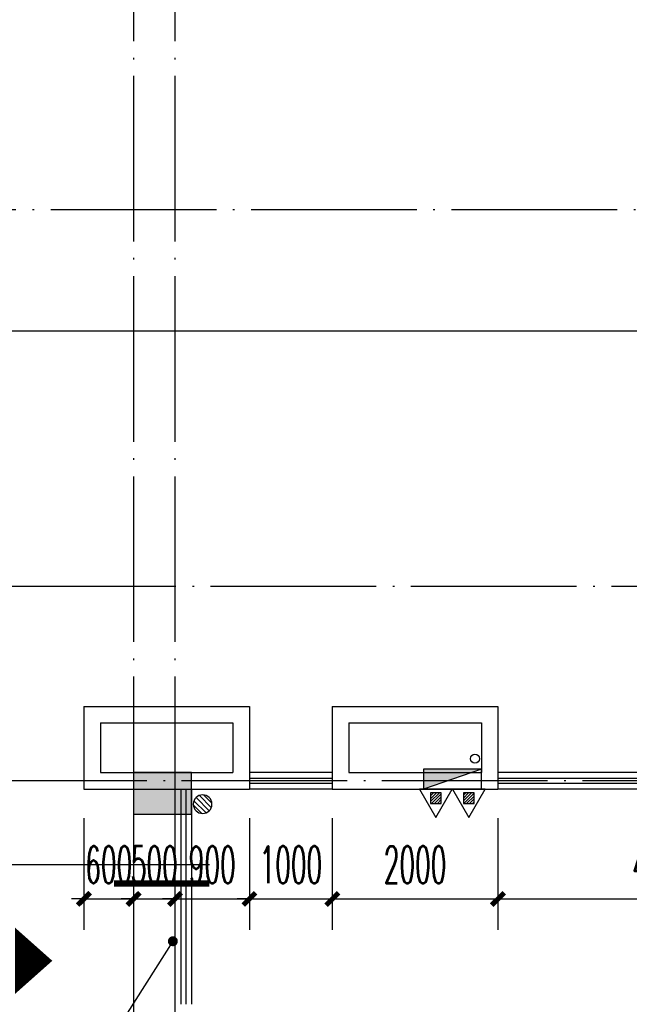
# Model space of a CAD drawing. Extents: x 1779708 to 7299578, y -1121471 to 88434.
# Tile 352 of 656: x 4700142 to 4707504, y -1050643 to -1038743. Entities that reach past the tile are written whole.
import ezdxf

# ---------------------------------------------------------------- set-up
doc = ezdxf.new("R2010")
doc.units = 0
doc.header["$LTSCALE"] = 1000
doc.header["$MEASUREMENT"] = 0
doc.linetypes.add('DOTE', pattern=[2.42, 2, -0.2, 0.02, -0.2])
doc.layers.get('0').update_dxf_attribs({"linetype": 'CONTINUOUS'})
doc.layers.get('Defpoints').update_dxf_attribs({"linetype": 'CONTINUOUS'})
for name, color, linetype in [('DIM_IDEN', 3, 'CONTINUOUS'), ('DIM_LEAD', 3, 'CONTINUOUS'), ('DIM_污水', 3, 'CONTINUOUS'), ('DOTE', 1, 'DOTE'), ('EQUIP_地漏', 7, 'CONTINUOUS'), ('EQUIP_灭火器', 7, 'CONTINUOUS'), ('GGSignatureLayer', 7, 'CONTINUOUS'), ('PUB_DIM', 3, 'CONTINUOUS'), ('WALL', 255, 'CONTINUOUS'), ('修改', 6, 'CONTINUOUS'), ('墙柱', 2, 'CONTINUOUS'), ('栏杆', 6, 'CONTINUOUS')]:
    doc.layers.add(name, color=color, linetype=linetype)
doc.styles.add('_TCH_DIM_T3', font='SIMPLEX.shx', dxfattribs={"width": 0.494118, "bigfont": 'GBCBIG.shx'})
doc.dimstyles.new('_TCH_ARCH&&150', dxfattribs={"dimtxt": 446.25, "dimasz": 150, "dimexe": 375, "dimexo": 450, "dimgap": 189.375, "dimtad": 1, "dimdec": 0, "dimzin": 0, "dimdsep": 46, "dimtxsty": '_TCH_DIM_T3', "dimblk": 'ARCHTICK', "dimcen": 0.09, "dimdle": 225, "dimclrt": 7, "dimazin": 2, "dimtfac": 1, "dimtdec": 0, "dimtix": 1, "dimtmove": 2, "dimatfit": 3, "dimfxl": 250, "dimtolj": 1, "dimtzin": 0, "dimarcsym": 0})

# ---------------------------------------------------------------- blocks, each defined once
blk = doc.blocks.new('A$C159220C3')
at = {"layer": 'DOTE'}
for p, q in [((9200, 149200), (9200, 7200)), ((9700, 149200), (9700, 7200)), ((34400, 29000), (7200, 29000)), ((36330, 24450), (7200, 24450)), ((86800, 22100), (7200, 22100))]:
    blk.add_line(p, q, dxfattribs=at)
blk = doc.blocks.new('A$C606A0922')
at = {"layer": '墙柱'}
h = blk.add_hatch(color=256, dxfattribs=at)
h.paths.add_polyline_path([(24950, 87000), (25450, 87000), (25450, 87500), (24950, 87500)])
h.paths.add_polyline_path([(66900, 125200), (67500, 125200), (67500, 124600), (66900, 124600)])
h.paths.add_polyline_path([(16600, 125200), (17100, 125200), (17100, 124700), (16600, 124700)])
h.paths.add_polyline_path([(27130, 122900), (27130, 122600), (26430, 122600), (26430, 122900)])
h.paths.add_polyline_path([(54500, 138000), (55000, 138000), (55000, 137500), (54500, 137500)])
h.paths.add_polyline_path([(16600, 87000), (17100, 87000), (17100, 87500), (16600, 87500)])
h.paths.add_polyline_path([(42000, 96300), (42500, 96300), (42500, 96800), (42000, 96800)])
h.paths.add_polyline_path([(58500, 105100), (59000, 105100), (59000, 105600), (58500, 105600)])
h.paths.add_polyline_path([(13000, 93250), (13500, 93250), (13500, 93750), (13000, 93750)])
h.paths.add_polyline_path([(66700, 100900), (67200, 100900), (67200, 101400), (66700, 101400)])
h.paths.add_polyline_path([(20700, 118600), (21200, 118600), (21200, 118100), (20700, 118100)])
h.paths.add_polyline_path([(20700, 112000), (21200, 112000), (21200, 111500), (20700, 111500)])
h.paths.add_polyline_path([(13000, 106150), (13500, 106150), (13500, 105650), (13000, 105650)])
h.paths.add_polyline_path([(20700, 99800), (21200, 99800), (21200, 100300), (20700, 100300)])
h.paths.add_polyline_path([(13000, 87000), (13500, 87000), (13500, 87500), (13000, 87500)])
h.paths.add_polyline_path([(74900, 125200), (75600, 125200), (75600, 124600), (74900, 124600)])
h.paths.add_polyline_path([(54900, 113500), (54400, 113500), (54400, 113000), (54900, 113000)])
h.paths.add_polyline_path([(74900, 96300), (75600, 96300), (75600, 96800), (74900, 96800)])
h.paths.add_polyline_path([(500, 93250), (1000, 93250), (1000, 93750), (500, 93750)])
h.paths.add_polyline_path([(500, 106150), (1000, 106150), (1000, 105650), (500, 105650)])
h.paths.add_polyline_path([(8400, 125200), (8900, 125200), (8900, 124700), (8400, 124700)])
h.paths.add_polyline_path([(66900, 113600), (67500, 113600), (67500, 113000), (66900, 113000)])
h.paths.add_polyline_path([(74900, 113000), (75600, 113000), (75600, 113600), (74900, 113600)])
h.paths.add_polyline_path([(58500, 113000), (59100, 113000), (59100, 113600), (58500, 113600)])
h.paths.add_polyline_path([(66700, 105100), (67200, 105100), (67200, 105600), (66700, 105600)])
h.paths.add_polyline_path([(54400, 105100), (54900, 105100), (54900, 105600), (54400, 105600)])
h.paths.add_polyline_path([(50150, 125200), (50650, 125200), (50650, 124700), (50150, 124700)])
h.paths.add_polyline_path([(46200, 87000), (46700, 87000), (46700, 87500), (46200, 87500)])
h.paths.add_polyline_path([(42500, 99800), (42000, 99800), (42000, 100300), (42500, 100300)])
h.paths.add_polyline_path([(42500, 87000), (42000, 87000), (42000, 87500), (42500, 87500)])
h.paths.add_polyline_path([(24900, 99800), (25400, 99800), (25400, 100300), (24900, 100300)])
h.paths.add_polyline_path([(20700, 106150), (21200, 106150), (21200, 105650), (20700, 105650)])
h.paths.add_polyline_path([(13000, 100300), (13500, 100300), (13500, 99800), (13000, 99800)])
h.paths.add_polyline_path([(16600, 112000), (17100, 112000), (17100, 111500), (16600, 111500)])
h.paths.add_polyline_path([(8200, 112000), (8700, 112000), (8700, 111500), (8200, 111500)])
h.paths.add_polyline_path([(500, 112000), (1000, 112000), (1000, 111500), (500, 111500)])
h.paths.add_polyline_path([(16600, 118600), (17100, 118600), (17100, 118100), (16600, 118100)])
h.paths.add_polyline_path([(8400, 118700), (8900, 118700), (8900, 118100), (8400, 118100)])
h.paths.add_polyline_path([(74900, 99500), (75600, 99500), (75600, 100000), (74900, 100000)])
h.paths.add_polyline_path([(75100, 87000), (75600, 87000), (75600, 87500), (75100, 87500)])
h.paths.add_polyline_path([(66900, 96200), (67500, 96200), (67500, 96800), (66900, 96800)])
h.paths.add_polyline_path([(66950, 87000), (67450, 87000), (67450, 87500), (66950, 87500)])
h.paths.add_polyline_path([(58500, 96200), (59100, 96200), (59100, 96800), (58500, 96800)])
h.paths.add_polyline_path([(58550, 87000), (59050, 87000), (59050, 87500), (58550, 87500)])
h.paths.add_polyline_path([(50150, 99800), (50650, 99800), (50650, 100300), (50150, 100300)])
h.paths.add_polyline_path([(50150, 96300), (50650, 96300), (50650, 96800), (50150, 96800)])
h.paths.add_polyline_path([(50150, 87000), (50650, 87000), (50650, 87500), (50150, 87500)])
h.paths.add_polyline_path([(33100, 99800), (33600, 99800), (33600, 100300), (33100, 100300)])
h.paths.add_polyline_path([(33100, 96300), (33600, 96300), (33600, 96800), (33100, 96800)])
h.paths.add_polyline_path([(24900, 96300), (25400, 96300), (25400, 96800), (24900, 96800)])
h.paths.add_polyline_path([(500, 99800), (1000, 99800), (1000, 100300), (500, 100300)])
h.paths.add_polyline_path([(16600, 96300), (17100, 96300), (17100, 96800), (16600, 96800)])
h.paths.add_polyline_path([(33100, 87000), (33600, 87000), (33600, 87500), (33100, 87500)])
h.paths.add_polyline_path([(500, 87000), (1000, 87000), (1000, 87500), (500, 87500)])
h.paths.add_polyline_path([(74900, 128700), (75600, 128700), (75600, 128200), (74900, 128200)])
h.paths.add_polyline_path([(74900, 138000), (75600, 138000), (75600, 137500), (74900, 137500)])
h.paths.add_polyline_path([(66950, 128700), (67450, 128700), (67450, 128200), (66950, 128200)])
h.paths.add_polyline_path([(66950, 138000), (67450, 138000), (67450, 137500), (66950, 137500)])
h.paths.add_polyline_path([(58500, 125200), (59100, 125200), (59100, 124600), (58500, 124600)])
h.paths.add_polyline_path([(58550, 128700), (59050, 128700), (59050, 128200), (58550, 128200)])
h.paths.add_polyline_path([(58550, 138000), (59050, 138000), (59050, 137500), (58550, 137500)])
h.paths.add_polyline_path([(50150, 128700), (50650, 128700), (50650, 128200), (50150, 128200)])
h.paths.add_polyline_path([(50150, 138000), (50650, 138000), (50650, 137500), (50150, 137500)])
h.paths.add_polyline_path([(42000, 125200), (42500, 125200), (42500, 124700), (42000, 124700)])
h.paths.add_polyline_path([(42000, 128700), (42500, 128700), (42500, 128200), (42000, 128200)])
h.paths.add_polyline_path([(33100, 125200), (33600, 125200), (33600, 124700), (33100, 124700)])
h.paths.add_polyline_path([(25060, 125200), (25660, 125200), (25660, 124800), (25060, 124800)])
h.paths.add_polyline_path([(33100, 128700), (33600, 128700), (33600, 128200), (33100, 128200)])
h.paths.add_polyline_path([(24950, 128700), (25450, 128700), (25450, 128200), (24950, 128200)])
h.paths.add_polyline_path([(0, 125500), (700, 125500), (700, 125000), (0, 125000)])
h.paths.add_polyline_path([(0, 128700), (700, 128700), (700, 128200), (0, 128200)])
h.paths.add_polyline_path([(8150, 128700), (8650, 128700), (8650, 128200), (8150, 128200)])
h.paths.add_polyline_path([(16550, 128700), (17050, 128700), (17050, 128200), (16550, 128200)])
h.paths.add_polyline_path([(42000, 138000), (42500, 138000), (42500, 137500), (42000, 137500)])
h.paths.add_polyline_path([(33100, 138000), (33600, 138000), (33600, 137500), (33100, 137500)])
h.paths.add_polyline_path([(24950, 138000), (25450, 138000), (25450, 137500), (24950, 137500)])
h.paths.add_polyline_path([(16550, 138000), (17050, 138000), (17050, 137500), (16550, 137500)])
h.paths.add_polyline_path([(8150, 138000), (8650, 138000), (8650, 137500), (8150, 137500)])
h.paths.add_polyline_path([(0, 138000), (500, 138000), (500, 137500), (0, 137500)])
h.paths.add_polyline_path([(24950, 51000), (25450, 51000), (25450, 50500), (24950, 50500)])
h.paths.add_polyline_path([(66900, 12800), (67500, 12800), (67500, 13400), (66900, 13400)])
h.paths.add_polyline_path([(16600, 12800), (17100, 12800), (17100, 13300), (16600, 13300)])
h.paths.add_polyline_path([(27130, 15100), (27130, 15400), (26430, 15400), (26430, 15100)])
h.paths.add_polyline_path([(54500, 0), (55000, 0), (55000, 500), (54500, 500)])
h.paths.add_polyline_path([(16600, 51000), (17100, 51000), (17100, 50500), (16600, 50500)])
h.paths.add_polyline_path([(42000, 41700), (42500, 41700), (42500, 41200), (42000, 41200)])
h.paths.add_polyline_path([(58500, 32900), (59000, 32900), (59000, 32400), (58500, 32400)])
h.paths.add_polyline_path([(13000, 44750), (13500, 44750), (13500, 44250), (13000, 44250)])
h.paths.add_polyline_path([(66700, 37100), (67200, 37100), (67200, 36600), (66700, 36600)])
h.paths.add_polyline_path([(20700, 19400), (21200, 19400), (21200, 19900), (20700, 19900)])
h.paths.add_polyline_path([(20700, 26000), (21200, 26000), (21200, 26500), (20700, 26500)])
h.paths.add_polyline_path([(13000, 31850), (13500, 31850), (13500, 32350), (13000, 32350)])
h.paths.add_polyline_path([(20700, 38200), (21200, 38200), (21200, 37700), (20700, 37700)])
h.paths.add_polyline_path([(13000, 51000), (13500, 51000), (13500, 50500), (13000, 50500)])
h.paths.add_polyline_path([(74900, 12800), (75600, 12800), (75600, 13400), (74900, 13400)])
h.paths.add_polyline_path([(54900, 24500), (54400, 24500), (54400, 25000), (54900, 25000)])
h.paths.add_polyline_path([(74900, 41700), (75600, 41700), (75600, 41200), (74900, 41200)])
h.paths.add_polyline_path([(500, 44750), (1000, 44750), (1000, 44250), (500, 44250)])
h.paths.add_polyline_path([(500, 31850), (1000, 31850), (1000, 32350), (500, 32350)])
h.paths.add_polyline_path([(8400, 12800), (8900, 12800), (8900, 13300), (8400, 13300)])
h.paths.add_polyline_path([(66900, 24400), (67500, 24400), (67500, 25000), (66900, 25000)])
h.paths.add_polyline_path([(74900, 25000), (75600, 25000), (75600, 24400), (74900, 24400)])
h.paths.add_polyline_path([(58500, 25000), (59100, 25000), (59100, 24400), (58500, 24400)])
h.paths.add_polyline_path([(66700, 32900), (67200, 32900), (67200, 32400), (66700, 32400)])
h.paths.add_polyline_path([(54400, 32900), (54900, 32900), (54900, 32400), (54400, 32400)])
h.paths.add_polyline_path([(50150, 12800), (50650, 12800), (50650, 13300), (50150, 13300)])
h.paths.add_polyline_path([(46200, 51000), (46700, 51000), (46700, 50500), (46200, 50500)])
h.paths.add_polyline_path([(42500, 38200), (42000, 38200), (42000, 37700), (42500, 37700)])
h.paths.add_polyline_path([(42500, 51000), (42000, 51000), (42000, 50500), (42500, 50500)])
h.paths.add_polyline_path([(24900, 38200), (25400, 38200), (25400, 37700), (24900, 37700)])
h.paths.add_polyline_path([(20700, 31850), (21200, 31850), (21200, 32350), (20700, 32350)])
h.paths.add_polyline_path([(13000, 37700), (13500, 37700), (13500, 38200), (13000, 38200)])
h.paths.add_polyline_path([(16600, 26000), (17100, 26000), (17100, 26500), (16600, 26500)])
h.paths.add_polyline_path([(8200, 26000), (8700, 26000), (8700, 26500), (8200, 26500)])
h.paths.add_polyline_path([(500, 26000), (1000, 26000), (1000, 26500), (500, 26500)])
h.paths.add_polyline_path([(16600, 19400), (17100, 19400), (17100, 19900), (16600, 19900)])
h.paths.add_polyline_path([(8400, 19300), (8900, 19300), (8900, 19900), (8400, 19900)])
h.paths.add_polyline_path([(74900, 38500), (75600, 38500), (75600, 38000), (74900, 38000)])
h.paths.add_polyline_path([(75100, 51000), (75600, 51000), (75600, 50500), (75100, 50500)])
h.paths.add_polyline_path([(66900, 41800), (67500, 41800), (67500, 41200), (66900, 41200)])
h.paths.add_polyline_path([(66950, 51000), (67450, 51000), (67450, 50500), (66950, 50500)])
h.paths.add_polyline_path([(58500, 41800), (59100, 41800), (59100, 41200), (58500, 41200)])
h.paths.add_polyline_path([(58550, 51000), (59050, 51000), (59050, 50500), (58550, 50500)])
h.paths.add_polyline_path([(50150, 38200), (50650, 38200), (50650, 37700), (50150, 37700)])
h.paths.add_polyline_path([(50150, 41700), (50650, 41700), (50650, 41200), (50150, 41200)])
h.paths.add_polyline_path([(50150, 51000), (50650, 51000), (50650, 50500), (50150, 50500)])
h.paths.add_polyline_path([(33100, 38200), (33600, 38200), (33600, 37700), (33100, 37700)])
h.paths.add_polyline_path([(33100, 41700), (33600, 41700), (33600, 41200), (33100, 41200)])
h.paths.add_polyline_path([(24900, 41700), (25400, 41700), (25400, 41200), (24900, 41200)])
h.paths.add_polyline_path([(500, 38200), (1000, 38200), (1000, 37700), (500, 37700)])
h.paths.add_polyline_path([(16600, 41700), (17100, 41700), (17100, 41200), (16600, 41200)])
h.paths.add_polyline_path([(33100, 51000), (33600, 51000), (33600, 50500), (33100, 50500)])
h.paths.add_polyline_path([(500, 51000), (1000, 51000), (1000, 50500), (500, 50500)])
h.paths.add_polyline_path([(74900, 9300), (75600, 9300), (75600, 9800), (74900, 9800)])
h.paths.add_polyline_path([(74900, 0), (75600, 0), (75600, 500), (74900, 500)])
h.paths.add_polyline_path([(66950, 9300), (67450, 9300), (67450, 9800), (66950, 9800)])
h.paths.add_polyline_path([(66950, 0), (67450, 0), (67450, 500), (66950, 500)])
h.paths.add_polyline_path([(58500, 12800), (59100, 12800), (59100, 13400), (58500, 13400)])
h.paths.add_polyline_path([(58550, 9300), (59050, 9300), (59050, 9800), (58550, 9800)])
h.paths.add_polyline_path([(58550, 0), (59050, 0), (59050, 500), (58550, 500)])
h.paths.add_polyline_path([(50150, 9300), (50650, 9300), (50650, 9800), (50150, 9800)])
h.paths.add_polyline_path([(50150, 0), (50650, 0), (50650, 500), (50150, 500)])
h.paths.add_polyline_path([(42000, 12800), (42500, 12800), (42500, 13300), (42000, 13300)])
h.paths.add_polyline_path([(42000, 9300), (42500, 9300), (42500, 9800), (42000, 9800)])
h.paths.add_polyline_path([(33100, 12800), (33600, 12800), (33600, 13300), (33100, 13300)])
h.paths.add_polyline_path([(25060, 12800), (25660, 12800), (25660, 13200), (25060, 13200)])
h.paths.add_polyline_path([(33100, 9300), (33600, 9300), (33600, 9800), (33100, 9800)])
h.paths.add_polyline_path([(24950, 9300), (25450, 9300), (25450, 9800), (24950, 9800)])
h.paths.add_polyline_path([(0, 12500), (700, 12500), (700, 13000), (0, 13000)])
h.paths.add_polyline_path([(0, 9300), (700, 9300), (700, 9800), (0, 9800)])
h.paths.add_polyline_path([(8150, 9300), (8650, 9300), (8650, 9800), (8150, 9800)])
h.paths.add_polyline_path([(16550, 9300), (17050, 9300), (17050, 9800), (16550, 9800)])
h.paths.add_polyline_path([(42000, 0), (42500, 0), (42500, 500), (42000, 500)])
h.paths.add_polyline_path([(33100, 0), (33600, 0), (33600, 500), (33100, 500)])
h.paths.add_polyline_path([(24950, 0), (25450, 0), (25450, 500), (24950, 500)])
h.paths.add_polyline_path([(16550, 0), (17050, 0), (17050, 500), (16550, 500)])
h.paths.add_polyline_path([(8150, 0), (8650, 0), (8650, 500), (8150, 500)])
h.paths.add_polyline_path([(0, 0), (500, 0), (500, 500), (0, 500)])
blk.add_lwpolyline([(0, 12500), (700, 12500), (700, 13000), (0, 13000)], close=True, dxfattribs=at)
blk = doc.blocks.new('$TwtSys$00000141')
for p, q in [((-94.2, 7.7), (-10.1, 91.8)), ((-94.2, 7.7), (-10.1, 91.8)), ((-87.2, -35.1), (35.1, 87.2)), ((-87.2, -35.1), (35.1, 87.2)), ((-66.5, -66.5), (66.5, 66.5)), ((-66.5, -66.5), (66.5, 66.5)), ((-32.4, -87.1), (87.6, 32.9)), ((-32.4, -87.1), (87.6, 32.9)), ((11.4, -92.3), (92.3, -11.4)), ((11.4, -92.3), (92.3, -11.4))]:
    blk.add_line(p, q)
blk.add_circle((0, 0), 94)
blk.add_circle((0, 0), 94)
blk = doc.blocks.new('$TwtSys$00000545')
h = blk.add_hatch()
h.set_pattern_fill('ANSI31', color=256, scale=200, angle=180, style=0)
h.set_pattern_definition([(225, (199409.273, 63921.482), (17.6776695, -17.6776695), [])])
h.paths.add_polyline_path([(65, 174), (-65, 174), (-65, 44), (65, 44)])
for p, q in [((0, 344), (-198, 0)), ((198, 0), (0, 344)), ((-198, 0), (198, 0))]:
    blk.add_line(p, q)
blk.add_lwpolyline([(65, 174), (-65, 174), (-65, 44), (65, 44)], close=True)
blk = doc.blocks.new('_ArchTick')
at = {"color": 0, "linetype": 'ByBlock', "const_width": 0.4}
blk.add_lwpolyline([(-0.5, -0.5), (0.5, 0.5)], dxfattribs=at)
blk = doc.blocks.new('*D5670')
at = {"layer": 'Defpoints', "color": 0, "transparency": 16777216}
for p in [(4705917, -1047943), (4709917, -1047943), (4709917, -1049370)]:
    blk.add_point(p, dxfattribs=at)
at = {"layer": 'PUB_DIM', "color": 0, "lineweight": -2, "transparency": 16777216}
for p, q in [((4705917, -1048393), (4705917, -1049745)), ((4709917, -1048393), (4709917, -1049745)), ((4705692, -1049370), (4710142, -1049370))]:
    blk.add_line(p, q, dxfattribs=at)
at = {"layer": 'PUB_DIM', "color": 0, "lineweight": -2, "transparency": 16777216, "xscale": 150, "yscale": 150, "zscale": 150, "rotation": 180}
blk.add_blockref('_ArchTick', (4705917, -1049370), dxfattribs=at)
at = {"layer": 'PUB_DIM', "color": 0, "lineweight": -2, "transparency": 16777216, "xscale": 150, "yscale": 150, "zscale": 150}
blk.add_blockref('_ArchTick', (4709917, -1049370), dxfattribs=at)
at = {"layer": 'PUB_DIM', "color": 7, "transparency": 16777216, "insert": (4707917, -1048957), "char_height": 446.2, "attachment_point": 5, "style": '_TCH_DIM_T3'}
blk.add_mtext('\\A1;4000', dxfattribs=at)
blk = doc.blocks.new('*D5671')
at = {"layer": 'Defpoints', "color": 0, "transparency": 16777216}
for p in [(4703917, -1047943), (4705917, -1047943), (4705917, -1049370)]:
    blk.add_point(p, dxfattribs=at)
at = {"layer": 'PUB_DIM', "color": 0, "lineweight": -2, "transparency": 16777216}
for p, q in [((4703917, -1048393), (4703917, -1049745)), ((4705917, -1048393), (4705917, -1049745)), ((4703692, -1049370), (4706142, -1049370))]:
    blk.add_line(p, q, dxfattribs=at)
at = {"layer": 'PUB_DIM', "color": 0, "lineweight": -2, "transparency": 16777216, "xscale": 150, "yscale": 150, "zscale": 150, "rotation": 180}
blk.add_blockref('_ArchTick', (4703917, -1049370), dxfattribs=at)
at = {"layer": 'PUB_DIM', "color": 0, "lineweight": -2, "transparency": 16777216, "xscale": 150, "yscale": 150, "zscale": 150}
blk.add_blockref('_ArchTick', (4705917, -1049370), dxfattribs=at)
at = {"layer": 'PUB_DIM', "color": 7, "transparency": 16777216, "insert": (4704917, -1048957), "char_height": 446.2, "attachment_point": 5, "style": '_TCH_DIM_T3'}
blk.add_mtext('\\A1;2000', dxfattribs=at)
blk = doc.blocks.new('*D5672')
at = {"layer": 'Defpoints', "color": 0, "transparency": 16777216}
for p in [(4702917, -1047943), (4703917, -1047943), (4703917, -1049370)]:
    blk.add_point(p, dxfattribs=at)
at = {"layer": 'PUB_DIM', "color": 0, "lineweight": -2, "transparency": 16777216}
for p, q in [((4702917, -1048393), (4702917, -1049745)), ((4703917, -1048393), (4703917, -1049745)), ((4702917, -1049370), (4702767, -1049370)), ((4702917, -1049370), (4703917, -1049370)), ((4703917, -1049370), (4704067, -1049370))]:
    blk.add_line(p, q, dxfattribs=at)
at = {"layer": 'PUB_DIM', "color": 0, "lineweight": -2, "transparency": 16777216, "xscale": 150, "yscale": 150, "zscale": 150}
blk.add_blockref('_ArchTick', (4702917, -1049370), dxfattribs=at)
at = {"layer": 'PUB_DIM', "color": 0, "lineweight": -2, "transparency": 16777216, "xscale": 150, "yscale": 150, "zscale": 150, "rotation": 180}
blk.add_blockref('_ArchTick', (4703917, -1049370), dxfattribs=at)
at = {"layer": 'PUB_DIM', "color": 7, "transparency": 16777216, "insert": (4703417, -1048957), "char_height": 446.2, "attachment_point": 5, "style": '_TCH_DIM_T3'}
blk.add_mtext('\\A1;1000', dxfattribs=at)
blk = doc.blocks.new('*D5673')
at = {"layer": 'Defpoints', "color": 0, "transparency": 16777216}
for p in [(4702017, -1047943), (4702917, -1047943), (4702917, -1049370)]:
    blk.add_point(p, dxfattribs=at)
at = {"layer": 'PUB_DIM', "color": 0, "lineweight": -2, "transparency": 16777216}
for p, q in [((4702017, -1048393), (4702017, -1049745)), ((4702917, -1048393), (4702917, -1049745)), ((4702017, -1049370), (4701867, -1049370)), ((4702017, -1049370), (4702917, -1049370)), ((4702917, -1049370), (4703067, -1049370))]:
    blk.add_line(p, q, dxfattribs=at)
at = {"layer": 'PUB_DIM', "color": 0, "lineweight": -2, "transparency": 16777216, "xscale": 150, "yscale": 150, "zscale": 150}
blk.add_blockref('_ArchTick', (4702017, -1049370), dxfattribs=at)
at = {"layer": 'PUB_DIM', "color": 0, "lineweight": -2, "transparency": 16777216, "xscale": 150, "yscale": 150, "zscale": 150, "rotation": 180}
blk.add_blockref('_ArchTick', (4702917, -1049370), dxfattribs=at)
at = {"layer": 'PUB_DIM', "color": 7, "transparency": 16777216, "insert": (4702467, -1048957), "char_height": 446.2, "attachment_point": 5, "style": '_TCH_DIM_T3'}
blk.add_mtext('\\A1;900', dxfattribs=at)
blk = doc.blocks.new('*D5674')
at = {"layer": 'Defpoints', "color": 0, "transparency": 16777216}
for p in [(4701517, -1047943), (4702017, -1047943), (4702017, -1049370)]:
    blk.add_point(p, dxfattribs=at)
at = {"layer": 'PUB_DIM', "color": 0, "lineweight": -2, "transparency": 16777216}
for p, q in [((4701517, -1048393), (4701517, -1049745)), ((4702017, -1048393), (4702017, -1049745)), ((4701517, -1049370), (4701367, -1049370)), ((4701517, -1049370), (4702017, -1049370)), ((4702017, -1049370), (4702167, -1049370))]:
    blk.add_line(p, q, dxfattribs=at)
at = {"layer": 'PUB_DIM', "color": 0, "lineweight": -2, "transparency": 16777216, "xscale": 150, "yscale": 150, "zscale": 150}
blk.add_blockref('_ArchTick', (4701517, -1049370), dxfattribs=at)
at = {"layer": 'PUB_DIM', "color": 0, "lineweight": -2, "transparency": 16777216, "xscale": 150, "yscale": 150, "zscale": 150, "rotation": 180}
blk.add_blockref('_ArchTick', (4702017, -1049370), dxfattribs=at)
at = {"layer": 'PUB_DIM', "color": 7, "transparency": 16777216, "insert": (4701767, -1048957), "char_height": 446.2, "attachment_point": 5, "style": '_TCH_DIM_T3'}
blk.add_mtext('\\A1;500', dxfattribs=at)
blk = doc.blocks.new('*D5675')
at = {"layer": 'Defpoints', "color": 0, "transparency": 16777216}
for p in [(4700917, -1047943), (4701517, -1047943), (4701517, -1049370)]:
    blk.add_point(p, dxfattribs=at)
at = {"layer": 'PUB_DIM', "color": 0, "lineweight": -2, "transparency": 16777216}
for p, q in [((4700917, -1048393), (4700917, -1049745)), ((4701517, -1048393), (4701517, -1049745)), ((4700917, -1049370), (4700767, -1049370)), ((4700917, -1049370), (4701517, -1049370)), ((4701517, -1049370), (4701667, -1049370))]:
    blk.add_line(p, q, dxfattribs=at)
at = {"layer": 'PUB_DIM', "color": 0, "lineweight": -2, "transparency": 16777216, "xscale": 150, "yscale": 150, "zscale": 150}
blk.add_blockref('_ArchTick', (4700917, -1049370), dxfattribs=at)
at = {"layer": 'PUB_DIM', "color": 0, "lineweight": -2, "transparency": 16777216, "xscale": 150, "yscale": 150, "zscale": 150, "rotation": 180}
blk.add_blockref('_ArchTick', (4701517, -1049370), dxfattribs=at)
at = {"layer": 'PUB_DIM', "color": 7, "transparency": 16777216, "insert": (4701217, -1048957), "char_height": 446.2, "attachment_point": 5, "style": '_TCH_DIM_T3'}
blk.add_mtext('\\A1;600', dxfattribs=at)

msp = doc.modelspace()

# ---------------------------------------------------------------- linework, layer by layer
at = {"color": 1}
for p, q in [((4705017.1, -1047803.3), (4705017.1, -1048043.3)), ((4705717.1, -1047803.3), (4705017.1, -1047803.3)), ((4705717.1, -1047803.3), (4705017.1, -1048043.3)), ((4705717.1, -1048043.3), (4705717.1, -1047803.3)), ((4705717.1, -1048043.3), (4705017.1, -1048043.3))]:
    msp.add_line(p, q, dxfattribs=at)
msp.add_solid([(4705017.1, -1047803.3), (4705017.1, -1048043.3), (4705717.1, -1047803.3)], dxfattribs=at)
at = {"layer": 'DIM_IDEN'}
for p, q in [((4710505.1, -1042509.5), (4694144, -1042509.5)), ((4702432.7, -1048957.5), (4693066.7, -1048957.5))]:
    msp.add_line(p, q, dxfattribs=at)
at = {"layer": 'DIM_IDEN', "const_width": 75}
msp.add_lwpolyline([(4702432.7, -1049182.5), (4701280, -1049182.5)], dxfattribs=at)
at = {"layer": 'DIM_LEAD'}
msp.add_line((4701991.8, -1049881.3), (4700395.9, -1052385.9), dxfattribs=at)
at = {"layer": 'DIM_LEAD', "const_width": 60}
msp.add_lwpolyline([(4702007.9, -1049856, 1), (4701975.7, -1049906.6, 1)], format="xyb", close=True, dxfattribs=at)
at = {"layer": 'DIM_污水', "color": 1}
msp.add_circle((4705640.5, -1047674.6), 55, dxfattribs=at)
at = {"layer": 'GGSignatureLayer'}
msp.add_lwpolyline([(4700535.9, -1050117.5, 0, 800, 0), (4700086.1, -1050117.5, 800, 800, 0)], format="xyseb", dxfattribs=at)
at = {"layer": 'WALL'}
for p, q in [((4700917.1, -1047043.3), (4700917.1, -1048043.3)), ((4700917.1, -1047043.3), (4702917.1, -1047043.3)), ((4702917.1, -1047043.3), (4702917.1, -1048043.3)), ((4703917.1, -1047043.3), (4703917.1, -1048043.3)), ((4703917.1, -1047043.3), (4705917.1, -1047043.3)), ((4705917.1, -1047043.3), (4705917.1, -1048043.3)), ((4701117.1, -1047243.3), (4701117.1, -1047843.3)), ((4701117.1, -1047243.3), (4702717.1, -1047243.3)), ((4702717.1, -1047243.3), (4702717.1, -1047843.3)), ((4704117.1, -1047243.3), (4704117.1, -1047843.3)), ((4704117.1, -1047243.3), (4705717.1, -1047243.3)), ((4705717.1, -1047243.3), (4705717.1, -1047843.3)), ((4701117.1, -1047843.3), (4702717.1, -1047843.3)), ((4704117.1, -1047843.3), (4705717.1, -1047843.3)), ((4700917.1, -1048043.3), (4702917.1, -1048043.3)), ((4703917.1, -1048043.3), (4705917.1, -1048043.3))]:
    msp.add_line(p, q, dxfattribs=at)
at = {"layer": '栏杆'}
for p, q in [((4703917.1, -1047843.3), (4702917.1, -1047843.3)), ((4709917.1, -1047843.3), (4705917.1, -1047843.3)), ((4702017.1, -1048043.3), (4702017.1, -1050643.3)), ((4702217.1, -1048043.3), (4702217.1, -1050643.3)), ((4703917.1, -1048043.3), (4702917.1, -1048043.3)), ((4709917.1, -1048043.3), (4705917.1, -1048043.3))]:
    msp.add_line(p, q, dxfattribs=at)
for points in [[(4703917.1, -1047913.3), (4702917.1, -1047913.3)], [(4709917.1, -1047913.3), (4705917.1, -1047913.3)], [(4703917.1, -1047973.3), (4702917.1, -1047973.3)], [(4709917.1, -1047973.3), (4705917.1, -1047973.3)], [(4702087.1, -1048043.3), (4702087.1, -1050643.3)], [(4702147.1, -1048043.3), (4702147.1, -1050643.3)]]:
    msp.add_lwpolyline(points, dxfattribs=at)

# ---------------------------------------------------------------- block references
at = {"layer": 'EQUIP_地漏', "xscale": 1.200000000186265, "yscale": -1.199999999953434, "zscale": 1.200000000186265}
msp.add_blockref('$TwtSys$00000141', (4702351, -1048224.4), dxfattribs=at)
at = {"layer": 'EQUIP_灭火器', "color": 6, "xscale": -1, "yscale": -1}
for p in [(4705168.7, -1048043.3), (4705565.5, -1048043.3)]:
    msp.add_blockref('$TwtSys$00000545', p, dxfattribs=at)
at = {"layer": '修改'}
for name, p in [('A$C159220C3', (4692317.1, -1070043.3)), ('A$C606A0922', (4701517.1, -1060843.3))]:
    msp.add_blockref(name, p, dxfattribs=at)

# ---------------------------------------------------------------- dimensions: what is measured, and where the dimension line sits
at = {"layer": 'PUB_DIM'}
for p1, p2, picture, middle in [((4700917.1, -1047943.3), (4701517.1, -1047943.3), '*D5675', (4701217.1, -1048957.1)), ((4701517.1, -1047943.3), (4702017.1, -1047943.3), '*D5674', (4701767.1, -1048957.1)), ((4702017.1, -1047943.3), (4702917.1, -1047943.3), '*D5673', (4702467.1, -1048957.1)), ((4702917.1, -1047943.3), (4703917.1, -1047943.3), '*D5672', (4703417.1, -1048957.1)), ((4703917.1, -1047943.3), (4705917.1, -1047943.3), '*D5671', (4704917.1, -1048957.1)), ((4705917.1, -1047943.3), (4709917.1, -1047943.3), '*D5670', (4707917.1, -1048957.1))]:
    dim = msp.add_aligned_dim(p1=p1, p2=p2, distance=-1426.2, dimstyle='_TCH_ARCH&&150', dxfattribs=at)
    dim.commit()
    dim.dimension.update_dxf_attribs({"geometry": picture, "text_midpoint": middle})

doc.saveas('drawing.dxf')
